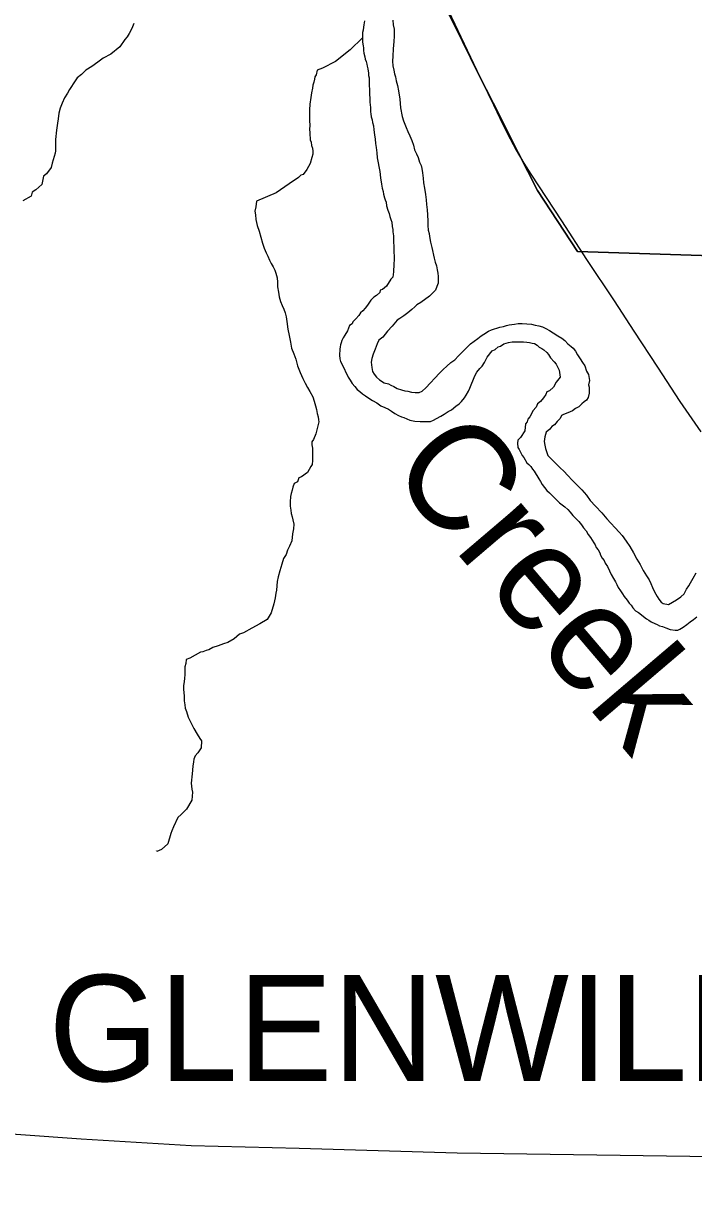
# Model space of a CAD drawing. Extents: x 2010165 to 2382125, y 1060529 to 1407316.
# Drawn here: x 2246780 to 2249937, y 1224391 to 1229900 of the extents above; entities that cross this region are included whole.
import ezdxf

# ---------------------------------------------------------------- set-up
doc = ezdxf.new("R2010")
doc.units = 0
for name, color, linetype in [('GM_X_City_Street', 7, 'Continuous'), ('GM_X_Corporation', 7, 'Continuous'), ('GM_X_Corporation_Text', 7, 'Continuous'), ('GM_X_Minor_River', 7, 'Continuous'), ('GM_X_Minor_River_Text', 7, 'Continuous'), ('GM_X_Rail_Line', 7, 'Continuous')]:
    doc.layers.add(name, color=color, linetype=linetype)

msp = doc.modelspace()

# ---------------------------------------------------------------- linework, layer by layer
at = {"layer": 'GM_X_City_Street'}
msp.add_lwpolyline([(2246176, 1224707.9), (2247051.6, 1224645), (2247569.5, 1224612.9), (2248079.4, 1224600.9), (2248823.4, 1224579), (2249919.4, 1224562.5), (2250108, 1224558.5), (2250123.6, 1224558.4)], dxfattribs=at)
at = {"layer": 'GM_X_Corporation'}
msp.add_lwpolyline([(2254855.2, 1229128.3), (2251493, 1229190.7), (2251484.4, 1228757.3), (2249389.7, 1228825.5), (2249201.4, 1229112.5), (2249110, 1229292), (2249026.7, 1229457.6), (2248925.1, 1229657.1), (2248809.2, 1229894.6), (2248766.5, 1229976.4), (2248752.3, 1230004.3), (2248753.7, 1230084.5), (2248727.7, 1231104.4), (2248776.1, 1232560.7), (2246136.3, 1232547.6), (2246108.8, 1234878), (2246004.3, 1240927.7), (2246011.7, 1241910.2), (2246000.2, 1243592.4), (2246114.5, 1248998.5), (2248239.5, 1249042.9), (2252116, 1249143.3), (2252796.4, 1249155.3)], dxfattribs=at)
msp.add_lwpolyline([(2246136.3, 1232547.6), (2248776.1, 1232560.7), (2248727.7, 1231104.4), (2248753.7, 1230084.5), (2248752.3, 1230004.3), (2248766.5, 1229976.4), (2248809.2, 1229894.6), (2248925.1, 1229657.1), (2249026.7, 1229457.6), (2249110, 1229292), (2249201.4, 1229112.5), (2249389.7, 1228825.5), (2251484.4, 1228757.3), (2251493, 1229190.7), (2254855.2, 1229128.3), (2254852.4, 1227182.3), (2255404.7, 1227157.2), (2255407.5, 1224485.8), (2256830.1, 1224436.2), (2256785.8, 1221800.9), (2246201.6, 1221908.5), (2246176, 1224707.9), (2246105, 1230155), (2246136.3, 1231251.8)], close=True, dxfattribs=at)
at = {"layer": 'GM_X_Minor_River'}
for points in [[(2247300, 1229899.6), (2247290, 1229875.6), (2247277.9, 1229851.5), (2247267.9, 1229835.4), (2247257.9, 1229823.4), (2247233.8, 1229789.3), (2247191.7, 1229755.1), (2247155.6, 1229735.1), (2247129.5, 1229717), (2247101.4, 1229696.9), (2247073.3, 1229678.8), (2247053.3, 1229658.8), (2247033.2, 1229642.7), (2247023.2, 1229628.7), (2246997.1, 1229588.5), (2246987.1, 1229570.5), (2246973, 1229548.4), (2246963, 1229524.3), (2246953, 1229500.2), (2246947, 1229476.1), (2246943, 1229450.1), (2246941, 1229430), (2246937, 1229407.9), (2246935, 1229395.9), (2246931, 1229351.7), (2246931, 1229315.6), (2246931, 1229299.6), (2246929, 1229287.5), (2246915, 1229241.4), (2246911, 1229221.3), (2246888.9, 1229191.2), (2246874.9, 1229179.2), (2246866.9, 1229141.1), (2246838.8, 1229115), (2246820.7, 1229104.9), (2246816.7, 1229084.9), (2246776.6, 1229062.8)], [(2248385.8, 1229912.1), (2248383.8, 1229892.1), (2248381.8, 1229882), (2248379.8, 1229868), (2248377.8, 1229855.9), (2248377.8, 1229843.9), (2248377.8, 1229827.9), (2248377.8, 1229811.8), (2248379.8, 1229793.8), (2248381.8, 1229783.7), (2248381.8, 1229771.7), (2248383.8, 1229759.6), (2248387.9, 1229741.6), (2248389.9, 1229731.6), (2248393.9, 1229719.5), (2248397.9, 1229707.5), (2248399.9, 1229697.4), (2248401.9, 1229685.4), (2248406, 1229665.4), (2248406, 1229653.3), (2248408, 1229643.3), (2248408, 1229621.2), (2248408, 1229611.2), (2248410, 1229583.1), (2248412.1, 1229528.9), (2248414.1, 1229502.8), (2248414.1, 1229482.8), (2248416.1, 1229472.8), (2248418.1, 1229458.7), (2248422.1, 1229444.7), (2248424.1, 1229432.6), (2248428.2, 1229416.6), (2248430.2, 1229398.5), (2248434.2, 1229374.4), (2248436.2, 1229354.4), (2248438.2, 1229334.3), (2248442.3, 1229314.3), (2248444.3, 1229290.2), (2248446.3, 1229266.1), (2248450.3, 1229242), (2248454.3, 1229226), (2248458.4, 1229201.9), (2248462.4, 1229171.8), (2248466.4, 1229141.7), (2248470.4, 1229123.7), (2248474.5, 1229107.6), (2248476.5, 1229095.6), (2248480.5, 1229077.5), (2248484.5, 1229067.5), (2248488.5, 1229057.5), (2248490.6, 1229039.4), (2248496.6, 1229019.3), (2248502.6, 1229003.3), (2248506.6, 1228989.3), (2248510.6, 1228975.2), (2248514.7, 1228963.2), (2248516.7, 1228943.1), (2248520.7, 1228929.1), (2248520.7, 1228917), (2248522.7, 1228899)], [(2248520.2, 1229914.2), (2248522.3, 1229892.1), (2248526.3, 1229872.1), (2248526.3, 1229840), (2248524.3, 1229813.9)], [(2248377.8, 1229830.7), (2248319.6, 1229775.7), (2248249.4, 1229719.5), (2248189.2, 1229689.3), (2248163.1, 1229679.3), (2248159.1, 1229657.2), (2248153.1, 1229647.2), (2248151.1, 1229637.2), (2248147.1, 1229623.1), (2248143.1, 1229609.1), (2248141.1, 1229595), (2248137.1, 1229572.9), (2248133.1, 1229550.9), (2248129.1, 1229518.8), (2248127.1, 1229492.7), (2248127.1, 1229466.6), (2248127.1, 1229442.5), (2248129.1, 1229418.5), (2248127.1, 1229400.4), (2248129.1, 1229384.3), (2248129.1, 1229372.3), (2248131.2, 1229360.3), (2248131.2, 1229350.2), (2248135.2, 1229340.2), (2248137.2, 1229324.2), (2248141.2, 1229312.1), (2248143.2, 1229298.1), (2248143.2, 1229284), (2248139.2, 1229268), (2248131.2, 1229239.9), (2248115.2, 1229211.8), (2248097.1, 1229187.7), (2248087.1, 1229183.7), (2248075, 1229173.7), (2248030.9, 1229143.6), (2247970.7, 1229101.4), (2247878.4, 1229061.2), (2247874.4, 1229035.1), (2247870.4, 1229015.1), (2247872.4, 1228997), (2247874.4, 1228974.9), (2247880.5, 1228946.9), (2247890.5, 1228920.8), (2247898.6, 1228892.7), (2247906.6, 1228864.6), (2247914.6, 1228840.5), (2247922.7, 1228818.5), (2247930.7, 1228802.4), (2247938.7, 1228784.4), (2247946.8, 1228768.3), (2247956.8, 1228752.3), (2247964.9, 1228736.2), (2247968.9, 1228722.2), (2247974.9, 1228700.1), (2247976.9, 1228680.1), (2247976.9, 1228658), (2247981, 1228633.9), (2247985, 1228611.8), (2247991, 1228589.8), (2247999.1, 1228569.7), (2248007.1, 1228553.7), (2248013.1, 1228535.6), (2248017.1, 1228517.6), (2248021.2, 1228495.5), (2248025.2, 1228459.4), (2248031.2, 1228429.3), (2248037.3, 1228397.2), (2248043.3, 1228369.1), (2248053.3, 1228343), (2248063.4, 1228316.9), (2248071.4, 1228286.8), (2248083.5, 1228254.8), (2248095.6, 1228226.7), (2248107.6, 1228204.6), (2248117.6, 1228184.5), (2248129.7, 1228164.5), (2248143.8, 1228140.4), (2248149.8, 1228120.4), (2248155.8, 1228098.3), (2248159.8, 1228080.2), (2248163.9, 1228062.2), (2248167.9, 1228046.1), (2248169.9, 1228032.1), (2248171.9, 1228022.1), (2248157.9, 1227965.9), (2248145.9, 1227939.8), (2248137.8, 1227927.7), (2248137.8, 1227913.7), (2248141.9, 1227897.6), (2248141.9, 1227883.6), (2248141.9, 1227863.5), (2248141.9, 1227839.5), (2248139.9, 1227821.4), (2248133.9, 1227811.4), (2248117.8, 1227783.3), (2248089.7, 1227763.2), (2248077.7, 1227759.2), (2248071.7, 1227739.1), (2248055.6, 1227731.1)], [(2248524.3, 1229813.9), (2248522.3, 1229779.8), (2248520.3, 1229745.7), (2248518.3, 1229721.6), (2248520.3, 1229699.5), (2248524.4, 1229679.4), (2248528.4, 1229661.4), (2248532.4, 1229647.3), (2248536.4, 1229629.3), (2248542.5, 1229607.2), (2248546.5, 1229581.1), (2248552.5, 1229543), (2248556.6, 1229500.9), (2248564.6, 1229460.8), (2248570.6, 1229440.7), (2248576.7, 1229424.7), (2248582.7, 1229408.6), (2248590.7, 1229390.6), (2248600.8, 1229370.5), (2248608.8, 1229348.4), (2248616.9, 1229326.4), (2248622.9, 1229304.3), (2248630.9, 1229284.2), (2248639, 1229268.2), (2248645, 1229246.1), (2248653, 1229230.1), (2248657, 1229216), (2248659.1, 1229196), (2248663.1, 1229169.9), (2248665.1, 1229147.8), (2248669.1, 1229123.8), (2248673.2, 1229093.7), (2248677.2, 1229067.6), (2248679.2, 1229045.5), (2248681.2, 1229021.4), (2248683.2, 1228997.3), (2248685.3, 1228967.3), (2248685.3, 1228947.2), (2248687.3, 1228925.1), (2248691.3, 1228909.1), (2248693.3, 1228895), (2248697.3, 1228868.9), (2248703.4, 1228842.9), (2248715.4, 1228792.7), (2248719.5, 1228774.7), (2248725.5, 1228756.6), (2248729.5, 1228738.6), (2248731.5, 1228722.5), (2248733.5, 1228706.4), (2248733.6, 1228676.4), (2248727.6, 1228660.3), (2248721.5, 1228642.2), (2248693.5, 1228614.1), (2248651.3, 1228584), (2248633.3, 1228574), (2248623.2, 1228564), (2248609.2, 1228551.9), (2248591.1, 1228535.8), (2248571.1, 1228521.8), (2248553, 1228509.8), (2248541, 1228501.7), (2248533, 1228491.7), (2248516.9, 1228473.6), (2248494.8, 1228449.6), (2248472.8, 1228421.4), (2248454.7, 1228407.4), (2248446.7, 1228389.3), (2248436.7, 1228365.2), (2248426.7, 1228341.2), (2248420.6, 1228321.1), (2248418.6, 1228303), (2248420.7, 1228279), (2248424.7, 1228258.9), (2248432.7, 1228246.9), (2248442.8, 1228232.8), (2248456.8, 1228220.8), (2248478.9, 1228206.8), (2248499, 1228200.8), (2248511, 1228194.8), (2248525.1, 1228188.7), (2248541.1, 1228178.7), (2248561.2, 1228172.7), (2248577.3, 1228168.7), (2248591.3, 1228166.7), (2248607.4, 1228162.7), (2248625.4, 1228160.7), (2248643.5, 1228160.7), (2248657.5, 1228166.7), (2248675.6, 1228182.8), (2248739.8, 1228251), (2248757.8, 1228269.1), (2248773.9, 1228285.1), (2248793.9, 1228301.2), (2248812, 1228315.2), (2248830.1, 1228333.3), (2248856.1, 1228359.4), (2248886.2, 1228389.5), (2248920.3, 1228415.6), (2248936.4, 1228427.7), (2248948.4, 1228435.7), (2248970.5, 1228449.7)], [(2248522.7, 1228899), (2248522.7, 1228878.9), (2248522.7, 1228866.9), (2248524.8, 1228850.8), (2248524.8, 1228834.8), (2248524.8, 1228822.7), (2248526.8, 1228800.7), (2248526.8, 1228784.6), (2248524.8, 1228768.6), (2248524.8, 1228754.5), (2248522.8, 1228740.5), (2248522.8, 1228728.4), (2248520.8, 1228704.4), (2248510.8, 1228694.3), (2248490.7, 1228662.2), (2248470.7, 1228646.1), (2248460.6, 1228642.1), (2248458.6, 1228632.1), (2248442.6, 1228618.1), (2248430.5, 1228610), (2248416.5, 1228596), (2248410.5, 1228585.9), (2248400.5, 1228571.9), (2248390.4, 1228557.8), (2248378.4, 1228545.8), (2248368.4, 1228535.8), (2248360.3, 1228523.7), (2248346.3, 1228507.7), (2248332.3, 1228493.6), (2248328.2, 1228483.6), (2248316.2, 1228475.6), (2248306.2, 1228451.5), (2248294.1, 1228431.4), (2248286.1, 1228417.3), (2248280.1, 1228405.3), (2248276.1, 1228395.3), (2248274.1, 1228385.2), (2248272.1, 1228375.2), (2248270.1, 1228365.2), (2248268.1, 1228337.1), (2248270.1, 1228319), (2248274.1, 1228307), (2248280.2, 1228295), (2248310.3, 1228232.8), (2248318.3, 1228218.7), (2248328.4, 1228202.7), (2248340.4, 1228188.6), (2248352.5, 1228174.6), (2248364.5, 1228164.6), (2248376.6, 1228154.6), (2248390.6, 1228144.5), (2248406.7, 1228134.5), (2248424.7, 1228122.5), (2248444.8, 1228112.4), (2248462.9, 1228098.4), (2248483, 1228090.4), (2248499, 1228082.4), (2248513.1, 1228072.4), (2248529.1, 1228062.3), (2248547.2, 1228052.3), (2248561.3, 1228046.3), (2248571.3, 1228042.3), (2248599.4, 1228030.2), (2248623.5, 1228026.2), (2248649.6, 1228024.3), (2248675.7, 1228024.3), (2248697.7, 1228024.3), (2248711.8, 1228030.3), (2248725.8, 1228038.3), (2248745.9, 1228048.4), (2248762, 1228058.4), (2248780, 1228070.5), (2248796.1, 1228078.5), (2248816.1, 1228096.6), (2248832.2, 1228106.6), (2248844.2, 1228118.6), (2248858.3, 1228134.7), (2248866.3, 1228148.7), (2248876.3, 1228166.8), (2248882.3, 1228180.8), (2248906.4, 1228239.1), (2248916.4, 1228257.1), (2248930.4, 1228273.2), (2248940.5, 1228285.2), (2248952.5, 1228301.3), (2248964.5, 1228327.3), (2248988.6, 1228357.4), (2249002.6, 1228363.5), (2249016.7, 1228375.5), (2249026.7, 1228379.5), (2249042.8, 1228389.6), (2249064.9, 1228395.6), (2249082.9, 1228399.6), (2249099, 1228399.6), (2249115, 1228399.6), (2249135.1, 1228399.6), (2249151.2, 1228397.6), (2249163.2, 1228395.6), (2249177.2, 1228393.6), (2249187.3, 1228391.6), (2249199.3, 1228383.6)], [(2248970.5, 1228449.7), (2248984.5, 1228455.8), (2248998.6, 1228459.8), (2249010.6, 1228463.8), (2249024.7, 1228467.8), (2249040.7, 1228471.8), (2249054.8, 1228475.9), (2249068.8, 1228479.9), (2249092.9, 1228481.9), (2249111, 1228485.9), (2249129, 1228485.9), (2249151.1, 1228483.9), (2249173.2, 1228481.9), (2249191.3, 1228477.9), (2249207.3, 1228473.9), (2249225.4, 1228469.9), (2249241.4, 1228461.9), (2249257.5, 1228451.9), (2249275.6, 1228441.8), (2249297.6, 1228427.8), (2249315.7, 1228415.8), (2249329.8, 1228405.8), (2249343.8, 1228389.7), (2249359.9, 1228377.7), (2249369.9, 1228369.6), (2249380, 1228355.6), (2249390, 1228337.6), (2249402.1, 1228319.5), (2249414.1, 1228301.4), (2249424.2, 1228285.4), (2249432.2, 1228261.3), (2249442.2, 1228245.3), (2249446.3, 1228217.2), (2249442.3, 1228197.1), (2249444.3, 1228185.1), (2249444.3, 1228157), (2249440.3, 1228136.9), (2249432.3, 1228124.9), (2249422.2, 1228116.9), (2249410.2, 1228106.8), (2249396.1, 1228092.8), (2249380.1, 1228084.8), (2249366, 1228074.7), (2249344, 1228064.7), (2249323.9, 1228056.6), (2249313.9, 1228052.6), (2249307.9, 1228038.6), (2249293.8, 1228024.5), (2249281.8, 1228008.5), (2249269.7, 1228000.4), (2249259.7, 1227988.4), (2249241.7, 1227974.3), (2249235.6, 1227952.3), (2249233.7, 1227930.2), (2249235.7, 1227912.1), (2249239.7, 1227896.1), (2249249.7, 1227864), (2249271.8, 1227841.9), (2249289.9, 1227823.9), (2249308, 1227805.8), (2249326, 1227789.8), (2249344.1, 1227769.7), (2249364.2, 1227747.7), (2249386.3, 1227725.6), (2249410.4, 1227701.6), (2249432.5, 1227677.5), (2249450.5, 1227651.4), (2249474.6, 1227625.3), (2249504.8, 1227593.2), (2249528.8, 1227565.2), (2249587.1, 1227503), (2249601.1, 1227486.9), (2249619.2, 1227460.9), (2249637.3, 1227434.8), (2249653.4, 1227404.7), (2249669.4, 1227374.6), (2249685.5, 1227350.6), (2249699.6, 1227322.5), (2249715.6, 1227296.4), (2249727.7, 1227278.3), (2249735.7, 1227260.3), (2249743.8, 1227242.2), (2249751.8, 1227224.2), (2249759.8, 1227210.1), (2249765.8, 1227200.1), (2249773.9, 1227186.1), (2249783.9, 1227172), (2249794, 1227166), (2249818, 1227162), (2249838.1, 1227172.1), (2249856.2, 1227184.1), (2249876.2, 1227198.1), (2249892.3, 1227212.2), (2249904.3, 1227234.3), (2249914.3, 1227250.3), (2249922.4, 1227264.4), (2249934.4, 1227286.4), (2249948.4, 1227310.5)], [(2249199.3, 1228383.6), (2249209.4, 1228373.6), (2249221.4, 1228367.6), (2249231.4, 1228361.6), (2249245.5, 1228349.5), (2249253.5, 1228339.5), (2249263.6, 1228323.5), (2249279.6, 1228305.4), (2249289.7, 1228293.4), (2249299.7, 1228275.3), (2249303.7, 1228265.3), (2249305.8, 1228255.3), (2249307.8, 1228233.2), (2249289.7, 1228209.1), (2249277.7, 1228185), (2249257.6, 1228169), (2249245.6, 1228162.9), (2249241.6, 1228150.9), (2249229.5, 1228134.8), (2249215.5, 1228118.8), (2249201.5, 1228106.8), (2249195.4, 1228090.7), (2249179.4, 1228074.6), (2249175.4, 1228062.6), (2249165.4, 1228046.5), (2249155.3, 1228034.5), (2249153.3, 1228022.5), (2249145.3, 1228012.4), (2249141.3, 1227980.3), (2249121.3, 1227948.2), (2249109.2, 1227936.2), (2249107.2, 1227922.1), (2249109.2, 1227902.1), (2249115.3, 1227892), (2249123.3, 1227876), (2249129.3, 1227863.9), (2249137.4, 1227853.9), (2249151.4, 1227829.8), (2249161.5, 1227821.8), (2249169.5, 1227811.8), (2249177.5, 1227799.8), (2249185.5, 1227789.7), (2249207.6, 1227753.6), (2249215.7, 1227741.6), (2249223.7, 1227727.6), (2249233.8, 1227713.5), (2249245.8, 1227699.5), (2249257.8, 1227687.4), (2249273.9, 1227671.4), (2249292, 1227653.3), (2249306, 1227641.3), (2249318.1, 1227631.3), (2249330.1, 1227621.3), (2249344.2, 1227609.2), (2249356.2, 1227597.2), (2249368.3, 1227581.1), (2249382.3, 1227567.1), (2249396.4, 1227553.1), (2249408.4, 1227537), (2249418.5, 1227523), (2249430.5, 1227508.9), (2249440.6, 1227490.9), (2249450.6, 1227476.8), (2249458.7, 1227464.8), (2249466.7, 1227452.8), (2249472.7, 1227442.8), (2249478.7, 1227430.7), (2249486.8, 1227418.7), (2249494.8, 1227404.6), (2249498.8, 1227394.6), (2249506.9, 1227380.6), (2249514.9, 1227368.5), (2249520.9, 1227356.5), (2249531, 1227340.5), (2249541, 1227320.4), (2249549, 1227302.3), (2249559.1, 1227284.3), (2249569.1, 1227268.2), (2249575.2, 1227256.2), (2249581.2, 1227242.2), (2249593.2, 1227226.1), (2249601.3, 1227212.1), (2249609.3, 1227200.1), (2249623.4, 1227182), (2249633.4, 1227168), (2249643.4, 1227157.9), (2249651.5, 1227145.9), (2249663.5, 1227131.8), (2249677.6, 1227123.8), (2249715.7, 1227093.8), (2249725.8, 1227087.7), (2249737.8, 1227079.7), (2249753.9, 1227071.7), (2249765.9, 1227067.7), (2249775.9, 1227061.7), (2249790, 1227057.7), (2249806.1, 1227051.7), (2249826.1, 1227043.6), (2249850.2, 1227041.6), (2249862.3, 1227041.6), (2249872.3, 1227045.7)], [(2248055.6, 1227731.1), (2248049.6, 1227715), (2248045.6, 1227701), (2248041.6, 1227684.9), (2248037.6, 1227670.9), (2248035.6, 1227644.8), (2248035.6, 1227624.7), (2248039.7, 1227606.7), (2248041.7, 1227590.6), (2248045.7, 1227574.6), (2248049.7, 1227560.5), (2248053.7, 1227540.5), (2248051.7, 1227518.4), (2248047.7, 1227494.3), (2248043.7, 1227462.2), (2248033.7, 1227436.1), (2248023.7, 1227418.1), (2248017.7, 1227398), (2248005.6, 1227377.9), (2247997.6, 1227351.8), (2247987.6, 1227319.8), (2247979.6, 1227291.7), (2247975.6, 1227269.6), (2247973.6, 1227249.5), (2247971.6, 1227229.5), (2247969.6, 1227215.4), (2247965.6, 1227193.3), (2247959.6, 1227165.2), (2247947.6, 1227123.1), (2247927.5, 1227091), (2247893.4, 1227070.9), (2247855.3, 1227050.8), (2247817.1, 1227028.8), (2247797.1, 1227022.7), (2247773, 1227000.6), (2247742.9, 1226982.6), (2247722.8, 1226976.6), (2247696.7, 1226966.5), (2247672.7, 1226958.5), (2247652.6, 1226948.4), (2247640.6, 1226944.4), (2247624.5, 1226938.4), (2247614.5, 1226936.4), (2247564.3, 1226908.3), (2247546.3, 1226902.2), (2247544.3, 1226884.2), (2247540.3, 1226868.1), (2247540.3, 1226848.1), (2247540.3, 1226830), (2247538.3, 1226814), (2247536.3, 1226797.9), (2247534.3, 1226779.9), (2247534.3, 1226761.8), (2247536.3, 1226731.7), (2247536.3, 1226707.6), (2247540.3, 1226689.6), (2247542.4, 1226673.5), (2247548.4, 1226657.5), (2247556.4, 1226631.4), (2247568.5, 1226605.3), (2247582.5, 1226577.2), (2247598.6, 1226551.1), (2247610.7, 1226531.1), (2247618.7, 1226519.1), (2247616.7, 1226487), (2247600.7, 1226462.9), (2247588.6, 1226448.8), (2247582.6, 1226432.8), (2247580.6, 1226420.7), (2247578.6, 1226400.7), (2247574.6, 1226364.6), (2247570.6, 1226320.4), (2247572.6, 1226292.3), (2247576.7, 1226278.3), (2247572.7, 1226240.2), (2247548.6, 1226198), (2247522.5, 1226171.9), (2247506.5, 1226157.9), (2247486.4, 1226113.7), (2247478.4, 1226095.7), (2247474.4, 1226083.6), (2247460.4, 1226033.5), (2247430.3, 1226007.4), (2247408.2, 1225997.3), (2247406.2, 1226001.3), (2247406.2, 1225999.3)], [(2249872.3, 1227045.7), (2249888.3, 1227055.7), (2249904.4, 1227067.8), (2249920.4, 1227079.8), (2249936.5, 1227091.8), (2249952.5, 1227103.9)]]:
    msp.add_lwpolyline(points, dxfattribs=at)
at = {"layer": 'GM_X_Rail_Line'}
msp.add_lwpolyline([(2248782.2, 1229957.9), (2248825.9, 1229865.3), (2248915.4, 1229678), (2248994.4, 1229516), (2249039.7, 1229419.8), (2249072.1, 1229355.7), (2249101.1, 1229302.4), (2249136.6, 1229241), (2249169.8, 1229188.9), (2249314.6, 1228968.9), (2249433.1, 1228787.8), (2249562.4, 1228592.1), (2249655.8, 1228449.3), (2249767, 1228280.2), (2249872.8, 1228118.1), (2249971.2, 1227974.5)], dxfattribs=at)

# ---------------------------------------------------------------- texts
at = {"layer": 'GM_X_Corporation_Text'}
msp.add_text('GLENWILLOW', height=500, rotation=0, dxfattribs=at).set_placement((2246898.1, 1224916.4))
at = {"layer": 'GM_X_Minor_River_Text'}
msp.add_text('Creek', height=500.3, rotation=310.4404, dxfattribs=at).set_placement((2248489.4, 1227792.6))

doc.saveas('drawing.dxf')
